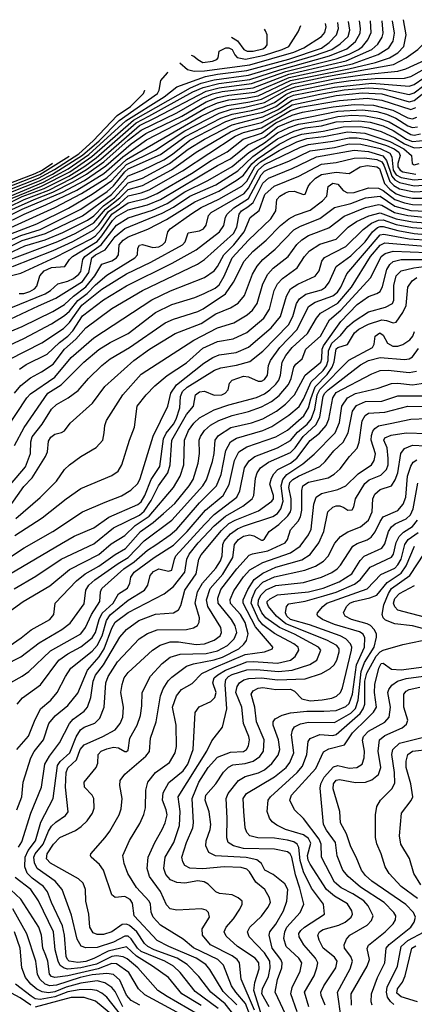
# Model space of a CAD drawing. Extents: x 997028 to 1115134, y 536408 to 618974.
# Tile 330 of 473: x 1030819 to 1033246, y 610491 to 616539. Entities that reach past the tile are written whole.
import ezdxf

# ---------------------------------------------------------------- set-up
doc = ezdxf.new("R2010")
doc.units = 0

msp = doc.modelspace()

# ---------------------------------------------------------------- linework, layer by layer
at = {"layer": '0CON10XD'}
for points in [[(1033144.8, 616335), (1033181.6, 616375), (1033195.6, 616445), (1033179.6, 616538.7)], [(1030465, 615237.4), (1030907, 615435), (1031021.7, 615478.3), (1031148.2, 615541.8), (1031230.1, 615589.9), (1031335.3, 615664.7), (1031485, 615798), (1031565, 615860.6), (1031784.3, 615965.7), (1031945, 616059), (1032005, 616083.2), (1032065, 616096.6), (1032255, 616120.3), (1032475, 616204.3), (1032825.7, 616285), (1032983.8, 616355), (1033020.8, 616389.2), (1033048, 616432), (1033054.1, 616455), (1033048.6, 616531.1)], [(1030475, 615336.7), (1030965, 615541), (1031117, 615623), (1031245, 615711.2), (1031471.8, 615918.2), (1031708.1, 616065), (1031784.3, 616125.7), (1031961.1, 616188.9), (1032035.9, 616204.1), (1032215, 616226), (1032475, 616297), (1032675, 616364.3), (1032721.3, 616398.7), (1032767.1, 616445), (1032779.8, 616485), (1032774.7, 616522.1)], [(1030554.9, 615355), (1030953.9, 615516.1), (1031126.7, 615605), (1031262.3, 615697.7), (1031517.9, 615922.1), (1031869.5, 616120.5), (1031935, 616148.4), (1032015, 616169.8), (1032225, 616198.1), (1032630.9, 616319.1), (1032737.5, 616355), (1032790.3, 616389.7), (1032838.1, 616435), (1032848.3, 616475), (1032840.4, 616527.7)], [(1030679.9, 615299.9), (1030835, 615374.2), (1031081.2, 615478.8), (1031218.3, 615551.7), (1031349.1, 615640.9), (1031505, 615775.3), (1031595, 615840.1), (1031815, 615947), (1031965, 616033.3), (1032035, 616061), (1032105.4, 616074.6), (1032265, 616094.2), (1032476.5, 616183.5), (1032865, 616267.8), (1033024.4, 616325.6), (1033090, 616365), (1033115, 616407.5), (1033124.8, 616455), (1033112.4, 616532.5)], [(1030735, 615404.4), (1030835, 615452.3), (1030968.5, 615501.5), (1031121.6, 615578.4), (1031220.3, 615639.7), (1031289.1, 615690.9), (1031534.7, 615905), (1031613.6, 615946.4), (1031884.5, 616095), (1031947.3, 616122.7), (1032043.2, 616146.8), (1032235, 616171.8), (1032418.6, 616231.4), (1032725, 616317), (1032830.9, 616359.1), (1032883.8, 616405), (1032912.3, 616455), (1032914.2, 616485), (1032909.4, 616531.5)], [(1030755, 615389.8), (1030846.3, 615435), (1030998, 615492), (1031137.5, 615562.5), (1031230.6, 615619.4), (1031317.2, 615682.8), (1031555, 615888.6), (1031652.1, 615935), (1031965, 616099.9), (1032045, 616120.4), (1032244.1, 616145.9), (1032455, 616219.7), (1032765, 616297.3), (1032845, 616326.3), (1032903, 616355), (1032927.7, 616375), (1032960.2, 616415), (1032979.6, 616460.4), (1032976.8, 616531.3)], [(1031802.8, 616273.3), (1031851.7, 616231.7), (1031891.7, 616221.7), (1031955, 616224.9), (1032235, 616262.1), (1032505, 616338.4), (1032566.2, 616365), (1032675.3, 616435), (1032695, 616460), (1032703.5, 616495), (1032699.9, 616515.7)], [(1031874, 616321.4), (1031889.1, 616315), (1031913.5, 616293.5), (1031945, 616276.2), (1032005, 616283.8), (1032032, 616295), (1032040, 616305), (1032045, 616346), (1032086.7, 616365), (1032105, 616366.5), (1032125, 616355.9), (1032141.8, 616321.8), (1032156.9, 616306.9), (1032206.9, 616296.9), (1032325, 616320.5), (1032433.1, 616355), (1032474.6, 616375), (1032530.9, 616465), (1032547.9, 616502.8)], [(1032120.8, 616430.8), (1032157.8, 616407.8), (1032196.8, 616355), (1032218.6, 616345), (1032255, 616344.4), (1032315, 616359.5), (1032330.6, 616369.4), (1032340.3, 616385), (1032340.3, 616445), (1032331.2, 616471.2), (1032323.7, 616481)], [(1030765, 615262.3), (1031035.2, 615384.8), (1031199.6, 615470.4), (1031355, 615567.6), (1031475, 615680.9), (1031935, 615945.1), (1032025, 615989.8), (1032095, 616012.6), (1032235, 616033.7), (1032305, 616050.5), (1032495, 616144.7), (1032695, 616187.3), (1033117.1, 616262.9), (1033196.6, 616303.4), (1033267.5, 616355), (1033305, 616392.7), (1033325, 616388.9), (1033388.9, 616338.9), (1033460.5, 616320.5)], [(1030704.7, 615275.3), (1030845.7, 615345), (1030979.4, 615400.6), (1031169.5, 615490.5), (1031336.1, 615593.9), (1031453.6, 615696.4), (1031599.2, 615800.8), (1031836.4, 615923.6), (1031959, 615995), (1032035, 616027.7), (1032105, 616045.4), (1032205, 616055.7), (1032285, 616071.6), (1032485, 616164.5), (1032843.6, 616236.4), (1033006.2, 616275), (1033094.1, 616305), (1033144.8, 616335)], [(1030765, 615223.4), (1030925.1, 615284.9), (1031118.3, 615381.7), (1031265, 615466.6), (1031385, 615550), (1031475, 615649.9), (1031655, 615738), (1031835, 615855.3), (1032046.2, 615963.8), (1032121.4, 615988.6), (1032195, 615999.6), (1032325, 616030.5), (1032461.8, 616108.2), (1032515, 616126.3), (1032765, 616176.6), (1032942.4, 616202.4), (1033145, 616222.3), (1033193, 616237), (1033315, 616292.9)], [(1030669.7, 615145), (1030825, 615212.3), (1030945, 615249.4), (1031195, 615374.1), (1031356.5, 615483.5), (1031395, 615517.4), (1031465, 615604.7), (1031485, 615621.6), (1031685, 615709.6), (1031835, 615819.7), (1032056.7, 615933.3), (1032125, 615958.9), (1032245, 615979.9), (1032315, 615998.9), (1032385, 616030.6), (1032455, 616079.2), (1032495, 616097.8), (1032755, 616150.7), (1032854.9, 616164.9), (1033005, 616178), (1033185, 616178.8), (1033225, 616189.1), (1033295, 616227.6)], [(1030685, 615448.6), (1030940.7, 615549.3), (1031020.6, 615589.4), (1031205, 615705.6), (1031307.5, 615795), (1031431.4, 615918.6), (1031667, 616085), (1031676.5, 616105), (1031687.1, 616165), (1031728.2, 616211.8), (1031730.3, 616218)], [(1030740.7, 615135), (1030835, 615181.5), (1030978.3, 615225), (1031205, 615332.9), (1031384.4, 615465), (1031485, 615580.3), (1031575, 615613.8), (1031705, 615678.6), (1031757.9, 615712.1), (1031865, 615797.9), (1032087.5, 615912.5), (1032146.7, 615933.3), (1032315, 615970.5), (1032395, 616006.1), (1032465, 616057.8), (1032502.7, 616075), (1032755, 616125.2), (1032985, 616148), (1033215, 616130.1), (1033245, 616141.1), (1033305, 616181.5)], [(1030745, 615099.9), (1030851.2, 615148.8), (1030975, 615187.1), (1031085, 615230.5), (1031235, 615307.9), (1031275, 615334.7), (1031334.5, 615395.5), (1031402.7, 615445), (1031485, 615536.8), (1031574.1, 615565.9), (1031739.8, 615655), (1031855, 615743.4), (1031955, 615804.7), (1032125, 615893.8), (1032315, 615941.5), (1032405, 615984.7), (1032495, 616044.5), (1032665, 616081.2), (1032815, 616107.2), (1032965, 616119.1), (1033055, 616114.1), (1033215, 616079.6), (1033245, 616088.4), (1033305, 616135.1)], [(1030668.4, 615461.6), (1030935, 615565.5), (1031032.4, 615617.6), (1031181.6, 615715), (1031270.8, 615795), (1031419.3, 615950.7), (1031500.1, 616005), (1031580, 616085), (1031588.6, 616105), (1031588.5, 616106.4)], [(1030727, 615053), (1031052.9, 615177.1), (1031165, 615226.5), (1031275, 615291.3), (1031347.4, 615375), (1031435.3, 615444.7), (1031485, 615495.7), (1031575, 615519.7), (1031752.7, 615617.3), (1031904.4, 615725), (1032115, 615850.5), (1032175, 615874.6), (1032305, 615907.2), (1032421.2, 615968.8), (1032495, 616016.2), (1032765, 616072.2), (1032925, 616088.4), (1033045, 616082.4), (1033215, 616034.7), (1033245, 616041.7), (1033305, 616089.2)], [(1030775, 615023.1), (1031025, 615121.2), (1031145, 615177.1), (1031275, 615247.6), (1031305, 615278.3), (1031365, 615360.1), (1031431.9, 615408.1), (1031485, 615456.3), (1031565.7, 615474.3), (1031615.7, 615494.3), (1031819.9, 615610.1), (1032145, 615823.8), (1032195.2, 615844.8), (1032305, 615875.4), (1032485, 615981.1), (1032545, 616000.6), (1032785, 616043.1), (1032955, 616055.8), (1033045, 616044.1), (1033225, 615987.5), (1033255, 615999.2)], [(1030485, 614894.8), (1030825, 614980.8), (1031039.4, 615080.6), (1031255, 615191.1), (1031285, 615211.6), (1031319.5, 615250.5), (1031385, 615345.1), (1031485, 615414.2), (1031595, 615439.9), (1031665, 615471.3), (1031875, 615594.6), (1031995.8, 615674.2), (1032095, 615727), (1032193.5, 615805), (1032305, 615841.5), (1032394.4, 615905), (1032495, 615952.9), (1032558.9, 615971.1), (1032746.7, 616003.3), (1032875, 616018.7), (1032994.6, 616014.6), (1033113.4, 615983.4), (1033205, 615936.8), (1033235, 615929.4), (1033260.6, 615939.4)], [(1030765, 614768.4), (1030975.1, 614854.9), (1031007.9, 614875), (1031053.6, 614916.4), (1031115, 614933.2), (1031150.1, 614949.9), (1031183.4, 614975), (1031195, 614991.3), (1031207.4, 615065), (1031219.3, 615085), (1031319.6, 615155), (1031415, 615276), (1031485, 615320.8), (1031635, 615369), (1031725, 615410.2), (1031835, 615482.3), (1031975, 615549.9), (1032125, 615637.4), (1032228, 615722), (1032325, 615781.6), (1032405, 615844.7), (1032475, 615877.3), (1032533.7, 615896.3), (1032675, 615919.9), (1032775, 615944.6), (1032861.2, 615951.2), (1032945, 615949.1), (1033032.6, 615932.6), (1033091.3, 615911.3), (1033225, 615832.5), (1033245, 615828.9), (1033283.4, 615836.6)], [(1030816.3, 614856.3), (1030845, 614856.2), (1030880.7, 614869.3), (1030909.3, 614885), (1030925, 614902.1), (1030942.3, 614965), (1030969.3, 614995), (1031015, 615015.7), (1031097.4, 615022.6), (1031124.3, 615065), (1031144.3, 615085), (1031294.3, 615175.7), (1031325, 615210), (1031389.9, 615305), (1031415, 615329.2), (1031485, 615370.1), (1031605, 615401.4), (1031685, 615433.3), (1032035, 615642.4), (1032115, 615683.6), (1032220.9, 615769.1), (1032325, 615817.5), (1032405, 615880.7), (1032505, 615922.3), (1032775, 615976.2), (1032924.9, 615984.9), (1033015, 615974), (1033075, 615957.6), (1033133.1, 615933.1), (1033205, 615886.8), (1033235, 615875.9), (1033265, 615880.5)], [(1030645, 614575.7), (1030835, 614654.8), (1031023, 614747), (1031095, 614789.8), (1031149.1, 614840.9), (1031225, 614897.8), (1031281.1, 614965), (1031323.7, 615036.3), (1031385, 615056.7), (1031415.2, 615075), (1031425.7, 615095), (1031430.9, 615155), (1031456.1, 615185), (1031485, 615205.8), (1031607.1, 615252.9), (1031721.9, 615311.9), (1031895, 615419.9), (1032044.1, 615485.9), (1032155.9, 615554.1), (1032195, 615583.7), (1032246.9, 615653.1), (1032278.4, 615681.6), (1032415, 615774.3), (1032495, 615814.9), (1032554.3, 615835.7), (1032685, 615854), (1032809, 615881), (1032912.2, 615882.2), (1032965, 615874.5), (1033041.2, 615851.2), (1033125, 615813.8), (1033186, 615776), (1033245, 615752.1), (1033315, 615756.5)], [(1030761, 614699), (1030935, 614781.2), (1031042.1, 614827.9), (1031205, 614930.4), (1031243.8, 614985), (1031261.8, 615075), (1031285, 615094.7), (1031344.7, 615125.3), (1031405, 615207.7), (1031465, 615255.5), (1031695, 615349.8), (1031765, 615386.8), (1031865, 615454.2), (1032025.1, 615524.9), (1032159.6, 615610.4), (1032252.6, 615697.4), (1032405, 615807.2), (1032505, 615853.7), (1032575, 615873.5), (1032675, 615886.6), (1032765, 615910.4), (1032905, 615917.3), (1032975, 615909.1), (1033055, 615885.9), (1033115, 615858.9), (1033197.2, 615805), (1033235, 615789.5), (1033321.5, 615798.5)], [(1030696.4, 614513.6), (1030845, 614579.4), (1031015, 614669.6), (1031095, 614721), (1031125, 614749.2), (1031176, 614814), (1031233.4, 614856.6), (1031285, 614909.7), (1031355, 614969), (1031527.7, 615075), (1031542.9, 615095), (1031544.6, 615135), (1031555, 615154.3), (1031575, 615156.8), (1031638.6, 615138.6), (1031675, 615144.4), (1031696.8, 615155), (1031715.9, 615175), (1031729.1, 615235), (1031743.6, 615255), (1031878.3, 615348.3), (1031934.7, 615385), (1032043.2, 615436.8), (1032185, 615515.4), (1032215, 615547.7), (1032265.9, 615634.1), (1032300.2, 615665), (1032415, 615734.3), (1032522.5, 615787.5), (1032585, 615809.2), (1032689.8, 615820.2), (1032835, 615849), (1032942.3, 615842.3), (1033095, 615791.3), (1033180.5, 615745), (1033228.8, 615705), (1033232.7, 615655), (1033245, 615646.7), (1033276.2, 615655)], [(1030755, 614451.1), (1030955, 614553), (1031088.6, 614641.4), (1031125, 614677.9), (1031200.9, 614785), (1031325, 614883.9), (1031475, 614977.6), (1031625, 615048.8), (1031820.6, 615155), (1031836, 615175), (1031855, 615228.6), (1031925, 615240.7), (1031950, 615255), (1031965, 615275.8), (1031980.3, 615335), (1031995.8, 615355), (1032199.8, 615470.2), (1032226.8, 615503.2), (1032285, 615613.6), (1032325, 615648.4), (1032545, 615754.7), (1032595, 615772.6), (1032745, 615792), (1032845, 615814), (1032895, 615813.5), (1032955, 615803.1), (1033075.2, 615765.2), (1033122.1, 615745), (1033150.9, 615725), (1033159.3, 615705), (1033144.2, 615655), (1033144.7, 615635), (1033157.9, 615615), (1033175, 615604.4), (1033255, 615589.9)], [(1030817.2, 614392.8), (1030859.2, 614420.8), (1030986.8, 614483.2), (1031063.6, 614556.4), (1031114.8, 614595), (1031145, 614626.7), (1031205, 614719), (1031335, 614818.4), (1031475, 614904.8), (1031756.9, 615043.1), (1031905, 615124.8), (1032046.9, 615235), (1032075.2, 615274.8), (1032084.7, 615325), (1032095.3, 615345), (1032136.7, 615383.3), (1032225, 615439.5), (1032303.1, 615585), (1032325, 615607.6), (1032349.7, 615620.3), (1032475, 615670.6), (1032605, 615733.1), (1032755.8, 615754.2), (1032845, 615775.5), (1032916.4, 615773.6), (1033035, 615746.6), (1033095, 615718.8), (1033107.1, 615697.1), (1033115.8, 615615), (1033135, 615586.4), (1033165, 615569.7), (1033245, 615555.1), (1033395, 615568.1)], [(1030673.9, 615483.9), (1030942.6, 615587.4), (1031124.1, 615700.2)], [(1030739.8, 614030.2), (1030861.9, 614215), (1030885, 614240.6), (1031035, 614341.9), (1031135, 614463.8), (1031275, 614585.3), (1031632, 614818), (1031746.1, 614873.9), (1031955, 614954.2), (1032014.2, 614995.8), (1032035, 615022.3), (1032074.7, 615095.3), (1032135.2, 615155), (1032198.4, 615235), (1032236.1, 615323.9), (1032292.6, 615367.4), (1032327.4, 615465), (1032384, 615516), (1032535, 615577.8), (1032675, 615651.5), (1032765, 615660.5), (1032875, 615687.4), (1032938.9, 615691.1), (1033015, 615679.8), (1033045, 615666.2), (1033058.6, 615645), (1033094.2, 615545), (1033119.2, 615519.2), (1033155, 615499.3), (1033245, 615480.7), (1033395, 615489.6)], [(1030786.1, 614245), (1030825, 614292.6), (1030885, 614338.3), (1030953.5, 614375), (1031025, 614422.5), (1031094.2, 614515.8), (1031164.7, 614575.3), (1031225, 614646.7), (1031385, 614763.7), (1031575.1, 614874.9), (1031912.9, 615037.1), (1031955, 615064.7), (1032132.8, 615225), (1032154, 615265), (1032167.8, 615345), (1032183.2, 615365), (1032221.4, 615388.6), (1032254.1, 615415.9), (1032314.4, 615535), (1032348.2, 615565), (1032495, 615625.2), (1032645, 615695.9), (1032875, 615737), (1032965, 615729.1), (1033053, 615703), (1033074.7, 615674.7), (1033106.8, 615576.8), (1033125, 615555.1), (1033155, 615537.9), (1033245, 615518.8), (1033385, 615528.2)], [(1030665, 615500.2), (1030915, 615594.1), (1030956.5, 615615), (1031020, 615657.4)], [(1031953.9, 614856.1), (1032020.6, 614889.4), (1032045, 614909.2), (1032077.2, 614962.8), (1032125.6, 615075), (1032225, 615183.9), (1032362.9, 615315), (1032393.2, 615365), (1032400, 615435), (1032418, 615455), (1032453.1, 615475), (1032475, 615483.7), (1032506, 615486), (1032565, 615464.4), (1032575, 615466), (1032593.9, 615515), (1032608.1, 615535), (1032638.9, 615565), (1032675, 615588), (1032765, 615603), (1032845.5, 615594.5), (1032913.3, 615635), (1032955, 615642.8), (1033015, 615635.4), (1033031.9, 615625), (1033063.2, 615533.2), (1033095, 615497.8), (1033135, 615468.8), (1033175, 615453.8), (1033235, 615443), (1033315, 615442.1)], [(1030728, 613642), (1030855, 613791.6), (1030884.5, 613875), (1030886.8, 613945), (1030895, 613976.9), (1030956.6, 614055), (1031015, 614145.4), (1031045, 614174), (1031117.8, 614215), (1031178.7, 614261.3), (1031241.3, 614335), (1031324.6, 614415), (1031375.5, 614454.5), (1031495, 614525.2), (1031714.2, 614675.8), (1031765, 614699.3), (1031915, 614746.6), (1031947.5, 614762.5), (1032085, 614853.8), (1032134, 614926), (1032200, 615055), (1032252.1, 615115), (1032335.4, 615184.6), (1032423.1, 615275), (1032475, 615316.2), (1032515, 615338.3), (1032605, 615368.8), (1032681.3, 615425), (1032707.3, 615455), (1032716, 615514), (1032745, 615533.5), (1032775, 615528.2), (1032808.7, 615488.7), (1032835, 615475.7), (1032875, 615477.7), (1032964.6, 615505.4), (1033025, 615504.4), (1033055, 615490), (1033125, 615433.5), (1033185, 615413.2), (1033235, 615403.8), (1033305, 615401.2)], [(1030741.3, 613525), (1030845, 613670.8), (1030895.5, 613724.5), (1030976.9, 613855), (1030990.4, 613885), (1030995, 613950), (1031010.6, 613975), (1031035, 613991.9), (1031075, 614002), (1031095, 614013.8), (1031129.4, 614060.6), (1031267.2, 614182.8), (1031342.1, 614285), (1031520.7, 614445), (1031617.9, 614515), (1031775, 614611.7), (1031935, 614671.6), (1032025, 614732), (1032115, 614768.8), (1032161.9, 614798.1), (1032200.8, 614845), (1032251.1, 614975), (1032279.3, 615025), (1032315, 615066.6), (1032390.7, 615129.3), (1032505, 615247.1), (1032545, 615269.6), (1032665, 615317), (1032755.1, 615384.9), (1032855, 615409), (1032945, 615445.4), (1033035, 615454.9), (1033125, 615393.1), (1033225, 615367), (1033315, 615361.7)], [(1030794.4, 613475.6), (1030945, 613603.1), (1031044.5, 613705), (1031094.4, 613775), (1031126, 613804), (1031195, 613855.5), (1031290.1, 613909.9), (1031329.6, 613955), (1031339.3, 614000.7), (1031341.8, 614045), (1031352.8, 614077.2), (1031453.1, 614235), (1031565, 614362), (1031888.9, 614571.1), (1032035, 614645.7), (1032135, 614677.4), (1032218.7, 614725), (1032250.3, 614755), (1032279, 614795), (1032315, 614915.6), (1032345.2, 614974.8), (1032378.3, 615011.7), (1032469.1, 615085), (1032523.2, 615156.8), (1032553.6, 615186.4), (1032595, 615212.7), (1032719.7, 615260.3), (1032815, 615331.9), (1032945, 615385.2), (1033025, 615404.3), (1033045, 615399.9), (1033122.9, 615355), (1033205, 615334.9), (1033305, 615324.7)], [(1030789.5, 613370.5), (1030958, 613478), (1031104.5, 613595), (1031195, 613658.5), (1031385, 613738.5), (1031423.6, 613766.4), (1031447.9, 613805), (1031493.2, 613955), (1031524, 614035), (1031542.2, 614165), (1031595.7, 614234.3), (1031650.2, 614289.8), (1031726.5, 614353.5), (1031845, 614431.2), (1031945, 614521.7), (1032035, 614561.3), (1032131.4, 614578.6), (1032215, 614616.7), (1032321.1, 614705), (1032355, 614760), (1032384, 614875), (1032404, 614916), (1032435, 614949.7), (1032525.4, 615015), (1032570, 615085), (1032600.2, 615119.8), (1032665, 615160.2), (1032765, 615191.2), (1032838.9, 615265), (1032891.2, 615298.8), (1032966.1, 615333.9), (1033035, 615351.6), (1033135, 615316.1), (1033235, 615296.1), (1033315, 615290)], [(1030713, 613207), (1030845.5, 613294.5), (1031023.6, 613395), (1031205, 613516.1), (1031345.4, 613575.4), (1031445, 613613.3), (1031501.4, 613648.6), (1031545, 613690), (1031559.3, 613720.7), (1031639.5, 613980.5), (1031730, 614165), (1031748.1, 614245), (1031784.2, 614295.8), (1031951.2, 614428.8), (1032006.4, 614463.6), (1032045, 614479.4), (1032150, 614495), (1032225, 614526.2), (1032364.8, 614645), (1032423.1, 614715), (1032459.8, 614840.2), (1032484.7, 614885), (1032530, 614915), (1032636.9, 614963.1), (1032660.9, 614995), (1032677.8, 615055), (1032692.5, 615077.5), (1032824.6, 615145.4), (1032930.8, 615249.2), (1032982.2, 615287.8), (1033025, 615308.2), (1033055, 615308.3), (1033135, 615281.2), (1033235, 615262), (1033315, 615255.1)], [(1030756.5, 613133.5), (1031075, 613321.7), (1031153.5, 613366.5), (1031275, 613417.6), (1031366.3, 613483.7), (1031545, 613560.6), (1031565, 613576.1), (1031588.3, 613615), (1031628.4, 613715), (1031680.2, 613795), (1031704.1, 613965), (1031720.2, 613999.8), (1031764.8, 614055), (1031780.4, 614085), (1031804.6, 614155), (1031808.4, 614225), (1031819.8, 614255), (1031848.8, 614281.2), (1032017.9, 614385), (1032055, 614399.2), (1032153, 614417), (1032235, 614439), (1032315, 614501.7), (1032471.3, 614665), (1032498, 614715), (1032520.2, 614795), (1032540, 614825), (1032577.6, 614852.4), (1032675, 614880.2), (1032700, 614895), (1032722.9, 614927.1), (1032765, 615023.3), (1032855, 615087.6), (1032943.3, 615175), (1032988.6, 615235), (1033018.5, 615261.5), (1033035, 615269.1), (1033055, 615269.2), (1033145, 615243.1), (1033245, 615225.4), (1033315, 615220.2)], [(1032125, 614324.3), (1032195, 614348.1), (1032225, 614344.7), (1032285, 614317.6), (1032305, 614318.2), (1032325, 614328), (1032342.3, 614355), (1032350, 614415), (1032360.6, 614445), (1032419.6, 614525), (1032526.3, 614635), (1032595, 614776.7), (1032635.7, 614804.3), (1032745, 614842.7), (1032772.9, 614865), (1032794.1, 614895), (1032831.4, 614978.6), (1033035, 615217.9), (1033057.8, 615222.2), (1033215, 615192.5), (1033340, 615185)], [(1032668.9, 614735), (1032775, 614797.4), (1032858.8, 614895), (1032976.4, 615085), (1033035, 615154.4), (1033065, 615168.3), (1033409.1, 615139.1)], [(1030755, 612690.8), (1030828.9, 612741.1), (1030888.7, 612791.3), (1031004.5, 612855), (1031028.5, 612885), (1031036.2, 612955), (1031167.2, 613092.8), (1031221.6, 613135), (1031305, 613182.4), (1031405, 613254.4), (1031469.1, 613290.9), (1031561.7, 613395), (1031640, 613450), (1031704.2, 613505), (1031772.8, 613567.2), (1031860.6, 613675), (1031885.6, 613715), (1031916.5, 613815), (1031923.9, 613875), (1031923.2, 613956.8), (1031930.9, 613979.1), (1031955.9, 614015), (1031992, 614048), (1032043, 614077), (1032125, 614107.6), (1032225, 614131.3), (1032305, 614161.5), (1032366.5, 614193.5), (1032415, 614229.8), (1032471.3, 614298.7), (1032487.8, 614335), (1032505.7, 614404.3), (1032517.3, 614422.8), (1032555.5, 614455), (1032577.9, 614515), (1032667.9, 614595), (1032724.7, 614695.3), (1032794.8, 614755.2), (1032977.5, 614955), (1033042.3, 615085), (1033067.3, 615102.7), (1033115, 615117.5), (1033325, 615108.7)], [(1030725, 612574.1), (1030825.9, 612624.1), (1030938.8, 612711.2), (1031077, 612793), (1031128.8, 612831.2), (1031215, 612950.5), (1031224.8, 613035), (1031244.6, 613065.4), (1031281.4, 613098.6), (1031425, 613199.1), (1031485.7, 613234.3), (1031585, 613338.4), (1031755, 613463.5), (1031944.3, 613675), (1031968.2, 613711.8), (1032004.8, 613825), (1032015.6, 613875), (1032021.8, 613955), (1032042.5, 613985), (1032116.9, 614033.1), (1032245, 614061.7), (1032315, 614087.1), (1032397.8, 614135), (1032453.9, 614176.1), (1032508, 614235), (1032574.7, 614355.3), (1032670, 614435), (1032676.5, 614455), (1032679.2, 614515), (1032687.2, 614535), (1032793.8, 614685), (1032895, 614788.8), (1032965, 614838.4), (1033015, 614856.6), (1033035, 614870), (1033050.4, 614899.6), (1033076.6, 615005), (1033094.6, 615035.4), (1033115, 615054.3), (1033164.3, 615065.7), (1033335, 615064.9)], [(1030765, 612466.9), (1030835, 612505.3), (1030874.6, 612535), (1031008.9, 612661.1), (1031195, 612766.9), (1031223.9, 612805), (1031261.1, 612885), (1031311, 612965), (1031315.7, 613025), (1031324.6, 613045.4), (1031459.6, 613165), (1031522.2, 613207.8), (1031605, 613279.8), (1031656.6, 613313.4), (1031745, 613373.6), (1031785, 613409.2), (1031925, 613570), (1032029.4, 613675), (1032057.1, 613745), (1032087.1, 613892.9), (1032115, 613946.4), (1032152.3, 613967.7), (1032314.5, 614015), (1032369.6, 614040.4), (1032475, 614108.8), (1032537.6, 614162.4), (1032565, 614208.4), (1032611.2, 614315), (1032685, 614383.3), (1032705, 614411.5), (1032716.7, 614445), (1032718.6, 614505), (1032739.2, 614550.8), (1032791.5, 614598.5), (1032836.2, 614655), (1032875, 614686.9), (1032964.6, 614744.6), (1033067.8, 614772.2), (1033111.3, 614795), (1033120, 614815), (1033120.2, 614905), (1033135, 614965.4), (1033165, 614997), (1033242, 615015), (1033305, 615022)], [(1030803.9, 612335), (1030837, 612373), (1030946, 612454), (1031060, 612605), (1031115, 612643.6), (1031195, 612686), (1031265, 612742.6), (1031285.7, 612775), (1031307.6, 612855), (1031326.6, 612893.4), (1031393.6, 612955), (1031427, 613013), (1031482.4, 613047.6), (1031497.2, 613077.2), (1031502.7, 613115), (1031522.9, 613145), (1031645, 613235.6), (1031765, 613310.6), (1031849.3, 613395), (1031960.8, 613525), (1032071, 613615), (1032106.2, 613683.8), (1032139.3, 613830.7), (1032166.4, 613885), (1032215, 613914.8), (1032395, 613976.7), (1032465, 614017.4), (1032565.5, 614105), (1032595, 614154.7), (1032610.3, 614209.7), (1032636.8, 614283.2), (1032710.6, 614359.4), (1032740.6, 614405), (1032753.3, 614436.7), (1032765, 614516.7), (1032775, 614525.5), (1032835.7, 614544.2), (1032877.9, 614615), (1032905, 614636.7), (1032965, 614668.3), (1033045, 614694.4), (1033075, 614691.4), (1033115, 614676.7), (1033135, 614680.8), (1033175, 614740.4), (1033195, 614783.3), (1033206.7, 614895), (1033232.4, 614935), (1033261.8, 614955)], [(1030787.7, 613922.3), (1030846.1, 614033.9), (1030992.5, 614245), (1031073.8, 614296.2), (1031212.9, 614435), (1031305, 614512.1), (1031374.9, 614555.1), (1031485, 614611.1), (1031655, 614739.2), (1031755, 614788.3), (1031895, 614831.4), (1031953.9, 614856.1)], [(1030697.8, 612862.2), (1030840.9, 612965), (1031005, 613061.2), (1031125, 613161.9), (1031305, 613253.7), (1031381, 613319), (1031465, 613370.4), (1031529.3, 613430.7), (1031615, 613489.4), (1031765, 613664.7), (1031806.7, 613735), (1031828.9, 613805), (1031832.6, 613955), (1031857.4, 614015), (1031888.9, 614061.1), (1031925, 614092.8), (1032015, 614142.9), (1032105, 614173.8), (1032275, 614218.6), (1032325, 614241.5), (1032357.7, 614265), (1032395, 614298.9), (1032413.4, 614325), (1032423.8, 614355), (1032433.1, 614435), (1032454.8, 614475), (1032494.8, 614525), (1032589, 614611), (1032644.6, 614705.4), (1032668.9, 614735)], [(1030801.8, 612055), (1030872.6, 612137.4), (1030910.7, 612229.3), (1030946.8, 612305), (1031011, 612359), (1031048.4, 612405), (1031100, 612505), (1031133.9, 612555), (1031265, 612660.4), (1031295.8, 612694.2), (1031326.1, 612753.9), (1031352.7, 612847.3), (1031375, 612883.4), (1031485, 612973.1), (1031587.2, 613035), (1031607.2, 613065), (1031620.7, 613125), (1031641.5, 613148.5), (1031675, 613164.7), (1031735, 613152.1), (1031755, 613158.1), (1031770, 613225), (1031780, 613245), (1031955, 613438.4), (1032015, 613500.3), (1032155.2, 613605), (1032172, 613645), (1032201, 613785), (1032230.2, 613829.8), (1032265, 613855.7), (1032405, 613909.7), (1032485, 613954.4), (1032527.6, 614005), (1032585.8, 614055), (1032610.7, 614085), (1032633.1, 614146.9), (1032649.3, 614235), (1032665, 614266.2), (1032842.8, 614447.2), (1032989.5, 614525), (1032999.6, 614545), (1033005.4, 614595), (1033033.8, 614615), (1033055, 614600.9), (1033081.1, 614551.1), (1033113.4, 614533.4), (1033145, 614534), (1033175, 614542.6), (1033218.1, 614571.9), (1033236.4, 614595), (1033246, 614624)], [(1030802, 611685), (1030832.9, 611765), (1030840.6, 611855), (1030888.1, 612005), (1030907.5, 612042.5), (1030965.2, 612115), (1030998.8, 612215), (1031037.2, 612262.8), (1031114.4, 612325.6), (1031177.2, 612402.8), (1031236.7, 612543.3), (1031307, 612625), (1031339.1, 612675), (1031385, 612801.3), (1031405, 612837.9), (1031485, 612897.5), (1031707.1, 613012.9), (1031765, 613056.7), (1031834.4, 613145), (1031846.3, 613225), (1031862, 613255), (1031917.1, 613325), (1032015, 613430.5), (1032085, 613489.4), (1032190.5, 613549.5), (1032249.4, 613595), (1032258.8, 613615), (1032268.2, 613721.8), (1032279.5, 613755), (1032298.8, 613785), (1032349.7, 613820.3), (1032485, 613880.7), (1032512.2, 613907.8), (1032561.3, 613978.7), (1032640.6, 614049.4), (1032663.8, 614096.2), (1032685, 614225.4), (1032694.6, 614245), (1032715.5, 614265), (1032915, 614417.8), (1032963.6, 614445), (1033035, 614463), (1033185, 614451.7), (1033215, 614455.8), (1033235, 614467.3), (1033270.8, 614519.2)], [(1030811.6, 611455), (1030832.3, 611487.7), (1030888, 611665), (1030953.8, 611825), (1030974.2, 611965.8), (1031001.9, 612015), (1031064, 612096), (1031124.2, 612215.8), (1031147.5, 612242.5), (1031215, 612291.7), (1031234.9, 612315.1), (1031255.8, 612374.2), (1031270, 612475), (1031285, 612512.9), (1031334.1, 612575.9), (1031435.3, 612745), (1031475, 612792.8), (1031551.9, 612848.1), (1031655, 612887.4), (1031764.6, 612895.4), (1031795.4, 612914.6), (1031809.2, 612940.8), (1031833.5, 613035), (1031903.8, 613135), (1031920, 613225), (1031935, 613250.7), (1032059.2, 613400.8), (1032105, 613443), (1032145, 613465.1), (1032287.5, 613522.5), (1032369.1, 613580.9), (1032378.9, 613595), (1032380.2, 613615), (1032358.2, 613685), (1032367.5, 613722.5), (1032381.6, 613748.4), (1032406.6, 613775), (1032485, 613815.2), (1032524.2, 613845.8), (1032605, 613953.3), (1032661.9, 613998.1), (1032703.2, 614046.8), (1032720.3, 614085), (1032744.6, 614215.4), (1032765, 614248), (1032985, 614363.2), (1033035, 614383.4), (1033085, 614385.2), (1033215, 614370.6), (1033259.7, 614380.3)], [(1030785, 613042.5), (1030919.1, 613120.9), (1031073.9, 613225), (1031275, 613319.1), (1031395, 613417.4), (1031555, 613496.2), (1031585, 613519.8), (1031626.7, 613585), (1031672.2, 613675), (1031729.7, 613755), (1031743.9, 613805), (1031755, 613956.2), (1031845, 614113.2), (1031888.7, 614165), (1031899.6, 614235), (1031925, 614252.2), (1031955, 614256.8), (1032015, 614231.9), (1032062.9, 614235), (1032083.1, 614245), (1032101.4, 614265), (1032108.6, 614305), (1032125, 614324.3)], [(1031935, 610482.3), (1031815.2, 610555), (1031735, 610655.3), (1031635.8, 610725.8), (1031536.4, 610786.4), (1031475, 610844.5), (1031363.9, 610816.1), (1031275, 610771.2), (1031225, 610753.6), (1031177.3, 610747.3), (1031123.5, 610755), (1031112.4, 610765), (1031105.2, 610785), (1031094.8, 610915), (1031082.3, 610972.3), (1031015.2, 611115), (1030990.8, 611180.8), (1030965.7, 611215), (1030895, 611265.9), (1030865, 611295.3), (1030849.5, 611335), (1030852.5, 611395), (1030870.7, 611435), (1030915.5, 611495), (1030949.8, 611610.2), (1031023.9, 611755), (1031051.6, 611958.4), (1031068, 611982), (1031126.4, 612035), (1031166.1, 612133.9), (1031193.3, 612176.7), (1031215, 612192.5), (1031281.5, 612218.5), (1031312.6, 612247.4), (1031338, 612315), (1031348.8, 612465), (1031362.5, 612505), (1031420.5, 612595), (1031554.6, 612735), (1031605, 612768.6), (1031665, 612791.2), (1031845, 612793.5), (1031887.1, 612802.9), (1031912, 612818), (1031922.1, 612837.9), (1031924.3, 612865), (1031899, 612955), (1031911.7, 613025), (1031942.3, 613077.7), (1032025, 613169.4), (1032054.8, 613215), (1032064.8, 613245.2), (1032068.8, 613315), (1032077.2, 613335), (1032115, 613381.3), (1032158.5, 613411.5), (1032195, 613428.6), (1032375, 613486.2), (1032405.3, 613504.7), (1032425.5, 613535), (1032438.3, 613581.7), (1032427.2, 613675), (1032436.2, 613715), (1032461.7, 613745), (1032560.1, 613809.9), (1032629.5, 613870.5), (1032758.8, 614001.2), (1032785.9, 614064.1), (1032800.7, 614165), (1032835.3, 614215), (1032885, 614242.7), (1033023.9, 614276.1), (1033105, 614304.8), (1033145, 614306.3), (1033235, 614295.9), (1033315, 614309)], [(1032039.3, 610465), (1031899, 610569), (1031805.8, 610685.8), (1031765.3, 610725.3), (1031712, 610755), (1031565, 610815.4), (1031542.8, 610835), (1031505, 610892.8), (1031485, 610909.7), (1031465, 610909.2), (1031395, 610873.2), (1031295, 610839.5), (1031225, 610836.8), (1031197.2, 610847.2), (1031171.5, 610891.5), (1031137.9, 611037.9), (1031080.3, 611195), (1031036.8, 611246.8), (1030925.7, 611325.7), (1030909.4, 611359.4), (1030906, 611395), (1030914.9, 611415), (1030963.2, 611475), (1030995, 611553.2), (1031015, 611584.7), (1031040.4, 611609.6), (1031099.9, 611650.1), (1031116.7, 611673.3), (1031100.9, 611825), (1031105.2, 611914.8), (1031115, 611942.3), (1031167.4, 611992.6), (1031191.3, 612055), (1031215, 612084.2), (1031329.5, 612135), (1031405, 612177.6), (1031437.1, 612215), (1031453.1, 612255), (1031456.4, 612315), (1031441.8, 612405), (1031448.4, 612455), (1031461.4, 612495), (1031485, 612528.2), (1031635, 612666.8), (1031683.4, 612696.6), (1031745, 612716.3), (1031795, 612716.3), (1031905, 612701.7), (1031955, 612704.8), (1032015, 612727.8), (1032052.2, 612755), (1032060.6, 612775), (1032055.7, 612805), (1031975.2, 612935), (1031967.6, 612975), (1031989.7, 613045), (1032067.3, 613132.7), (1032129.8, 613235), (1032139.2, 613315), (1032163.5, 613346.5), (1032195, 613367.2), (1032234, 613374), (1032259.1, 613369.1), (1032305, 613342.5), (1032315, 613342.2), (1032325, 613349.2), (1032352.5, 613395), (1032412.6, 613437.4), (1032468.9, 613491.1), (1032484.5, 613515), (1032489, 613535), (1032489.1, 613595), (1032474.1, 613665), (1032480.2, 613695), (1032499.6, 613715), (1032532.7, 613735), (1032665.3, 613795), (1032698.2, 613825), (1032750.5, 613889.5), (1032807.2, 613942.8), (1032838.9, 614001.1), (1032866.5, 614135), (1032890.7, 614169.3), (1032945, 614193.3), (1033045, 614196.2), (1033145, 614229), (1033308.1, 614228.1)], [(1032134.8, 610425), (1032082.6, 610492.6), (1031993.9, 610565), (1031921.1, 610661.1), (1031849.5, 610735), (1031788.1, 610775), (1031646.6, 610825), (1031606.2, 610845), (1031586.1, 610865), (1031539.3, 610935), (1031495, 610974.5), (1031475, 610982.9), (1031449.7, 610980.3), (1031385.5, 610935), (1031335, 610919.5), (1031295, 610918.6), (1031269.9, 610929.9), (1031250, 610965), (1031244, 611044), (1031224.6, 611125), (1031222.9, 611195), (1031208.2, 611235), (1031181.2, 611261.2), (1031008.1, 611358.1), (1030983.2, 611385), (1030987.3, 611415), (1031026.2, 611475), (1031065.2, 611514.8), (1031161.9, 611558.1), (1031197.9, 611582.1), (1031233.1, 611616.9), (1031267.5, 611665), (1031277.5, 611695), (1031275.7, 611755), (1031264.3, 611775), (1031216.9, 611825), (1031214.5, 611855), (1031288.5, 611945), (1031298.6, 611971.4), (1031301.5, 612025), (1031320.5, 612045), (1031355, 612060.9), (1031395, 612069.3), (1031426.4, 612066.4), (1031465, 612044.5), (1031475, 612043.6), (1031485, 612052), (1031495.9, 612125), (1031541.2, 612205), (1031561.1, 612265), (1031569.5, 612325), (1031571.1, 612405), (1031624, 612506), (1031695.4, 612585), (1031745, 612623.3), (1031805, 612640.5), (1031882.8, 612642.8), (1031965, 612645.9), (1032035, 612661.8), (1032096.9, 612695), (1032137.7, 612735), (1032154.1, 612775), (1032144.8, 612815), (1032120.9, 612855), (1032039.3, 612955), (1032037.8, 612985), (1032055, 613038.7), (1032153.3, 613165), (1032231, 613249), (1032251.3, 613258.7), (1032345, 613275.1), (1032452.3, 613325), (1032466.7, 613345), (1032483.5, 613405), (1032531.9, 613458.1), (1032545.1, 613484.9), (1032553.2, 613525), (1032553, 613647), (1032560.3, 613675), (1032595, 613696.9), (1032716.9, 613725), (1032753.2, 613746.8), (1032789.5, 613780.5), (1032846.2, 613855), (1032894.2, 613905.8), (1032905.6, 613944.4), (1032925.1, 614074.9), (1032943.1, 614106.9), (1032965, 614121.7), (1033065, 614128), (1033205, 614165.5), (1033325, 614161.7)], [(1032155, 610487.8), (1032070.1, 610570.1), (1031989, 610705), (1031964.2, 610735), (1031903.2, 610773.2), (1031736.8, 610845), (1031665, 610883.5), (1031523.4, 611035), (1031512.5, 611112.5), (1031498.1, 611135), (1031465, 611152.9), (1031405, 611147.1), (1031385, 611163.8), (1031334.7, 611315), (1031310.1, 611350.1), (1031258, 611395), (1031253.8, 611405), (1031256, 611415), (1031345.5, 611515), (1031372.9, 611555), (1031430, 611655), (1031442, 611692), (1031449.4, 611755), (1031433.9, 611835), (1031437.1, 611865), (1031464.5, 611905), (1031594.5, 612015.5), (1031616.2, 612043.8), (1031622.7, 612125), (1031659.1, 612225), (1031685.2, 612384.8), (1031702, 612428), (1031732.3, 612477.7), (1031755, 612501.1), (1031845, 612567.3), (1031887.7, 612582.3), (1032015, 612606.4), (1032066.1, 612623.9), (1032166.7, 612675), (1032198.2, 612701.8), (1032214.2, 612725.8), (1032224.4, 612765.6), (1032204.8, 612835), (1032176.2, 612885), (1032115, 612952.5), (1032112.4, 612977.6), (1032135, 613030.4), (1032195, 613117.4), (1032235, 613159.1), (1032315.1, 613204.9), (1032485, 613264.8), (1032543.3, 613305), (1032595, 613375.4), (1032611.6, 613408.4), (1032627.1, 613562.9), (1032642.9, 613605), (1032675, 613627.8), (1032775, 613652.4), (1032825.5, 613674.5), (1032901.1, 613748.9), (1032983.2, 613805), (1032998.1, 613831.9), (1033007.8, 613872.2), (1032981.2, 613955), (1032981.6, 613985), (1032989.7, 614010.3), (1033002, 614028), (1033025, 614044.4), (1033098.2, 614058.2), (1033225, 614085.7), (1033325, 614088)], [(1032235.1, 610425), (1032208.5, 610495), (1032147.8, 610565), (1032122.2, 610605), (1032071.9, 610731.9), (1032038.2, 610765), (1031887.3, 610837.3), (1031825, 610890), (1031685, 610976.2), (1031638.7, 611025), (1031627.1, 611057.1), (1031622.9, 611105), (1031614.7, 611125), (1031537.8, 611207.8), (1031484.7, 611295), (1031461.8, 611355), (1031453.2, 611405), (1031495, 611495.8), (1031558.5, 611601.5), (1031582.9, 611657.1), (1031591.8, 611698.2), (1031594.1, 611805.9), (1031606.9, 611855), (1031655, 611915.4), (1031740.5, 611975), (1031776, 612035), (1031782.2, 612075), (1031781.8, 612205), (1031759.2, 612315), (1031782.5, 612385), (1031814.7, 612425), (1031879.5, 612460.5), (1031938.1, 612521.9), (1032013.2, 612556.8), (1032205, 612640.2), (1032325, 612655.2), (1032374.4, 612675), (1032375.5, 612685), (1032367.7, 612695), (1032269.5, 612809.5), (1032194.1, 612955), (1032193.7, 612975), (1032221.1, 613038.9), (1032260.3, 613099.7), (1032315, 613139.9), (1032395, 613176), (1032555, 613221.1), (1032606, 613254), (1032657.7, 613325), (1032690.3, 613395), (1032713.8, 613515), (1032745.6, 613545), (1032765, 613552.2), (1032788.5, 613551.5), (1032813, 613543), (1032837.5, 613525), (1032863, 613527), (1032874.2, 613545.8), (1032883.5, 613595), (1032940.8, 613689.2), (1032968.7, 613711.3), (1033039.9, 613740.1), (1033074.3, 613775), (1033085.6, 613805), (1033085.9, 613844.1), (1033078.2, 613908.2), (1033057.7, 613955), (1033065, 613970.9), (1033103.5, 613986.5), (1033195, 614001.9), (1033325, 613997.5)], [(1032262.9, 610455), (1032180.4, 610645), (1032170, 610745), (1032155.8, 610765), (1032125, 610788.5), (1031993.2, 610855), (1031942.4, 610915), (1031941.3, 610955), (1031985.4, 611025), (1031980, 611055), (1031965, 611068.2), (1031936.6, 611076.6), (1031785, 611068.7), (1031745, 611077.1), (1031720.9, 611100.9), (1031685, 611182.7), (1031616.6, 611276.6), (1031602.8, 611325), (1031609.6, 611395), (1031650.8, 611485), (1031695.7, 611564.3), (1031714.3, 611605.7), (1031725.3, 611655), (1031720.6, 611685), (1031696.5, 611745), (1031700.8, 611789.2), (1031736.6, 611853.4), (1031825, 611924.2), (1031852, 611965), (1031884.8, 612055), (1031897.3, 612282.7), (1031922, 612318), (1031995, 612350.8), (1032019.1, 612375), (1032027.4, 612405), (1032007.6, 612465), (1032014.8, 612495), (1032036.6, 612515), (1032085, 612543.4), (1032215, 612594.1), (1032256.6, 612596.6), (1032403.7, 612586.3), (1032485, 612604.8), (1032513.6, 612626.4), (1032536.4, 612665), (1032530.5, 612685), (1032505.5, 612705.5), (1032385, 612769), (1032315, 612821.8), (1032286.7, 612855), (1032243.4, 612955), (1032248, 612985), (1032271.4, 613038.6), (1032315, 613083.1), (1032385, 613115.4), (1032572.7, 613157.3), (1032637.1, 613182.9), (1032687.8, 613212.2), (1032716.1, 613243.9), (1032757.5, 613322.5), (1032792.5, 613365), (1032836.9, 613393.1), (1032915.8, 613424.2), (1032963.2, 613465), (1032986.8, 613515), (1032991.4, 613595), (1033003.1, 613625), (1033035, 613653.1), (1033105, 613674.4), (1033128.2, 613711.8), (1033144.9, 613755.1), (1033161.9, 613875), (1033184.8, 613905.2), (1033235, 613924.8), (1033315, 613921.5)], [(1032313, 610405), (1032259.1, 610575), (1032264.5, 610625.5), (1032291, 610709), (1032290.5, 610745), (1032266.6, 610775), (1032158.4, 610845), (1032088.6, 610908.6), (1032076.2, 610935), (1032088.5, 610965), (1032133.4, 611016.6), (1032172.1, 611075), (1032187.5, 611105), (1032186.5, 611125), (1032162.2, 611145), (1032125, 611162.4), (1032047.8, 611172.2), (1032025, 611181), (1031978.9, 611228.9), (1031953.9, 611243.9), (1031915, 611249.3), (1031835.2, 611235.2), (1031785, 611239.2), (1031745.5, 611255.5), (1031717.9, 611287.9), (1031706, 611325), (1031713.1, 611395), (1031767.6, 611485), (1031801.4, 611588.7), (1031806.2, 611675), (1031793.4, 611765), (1031968.9, 612045), (1032000.3, 612109.7), (1032066.8, 612193.2), (1032093.5, 612305), (1032081.9, 612455), (1032086.9, 612485), (1032104, 612505), (1032125, 612517.4), (1032215, 612545.1), (1032275, 612546.3), (1032410, 612535), (1032495, 612543.6), (1032602.5, 612577.5), (1032645.4, 612605), (1032670.8, 612665), (1032656.9, 612685), (1032509.8, 612765), (1032416, 612806), (1032332.8, 612865), (1032308.5, 612895), (1032286, 612945), (1032286.5, 612975), (1032303.5, 613006.5), (1032334.3, 613035.7), (1032395, 613062.5), (1032565, 613082.1), (1032674.8, 613115.2), (1032737.5, 613142.5), (1032771.1, 613165), (1032792.2, 613187.8), (1032867.1, 613305), (1032895, 613321.9), (1032955.8, 613344.2), (1032979.6, 613360.4), (1033005, 613392.9), (1033035, 613456.9), (1033055, 613484), (1033145, 613524.3), (1033178.2, 613561.8), (1033194.1, 613605), (1033204.5, 613735), (1033223.4, 613796.6), (1033239.1, 613820.9), (1033261.4, 613835)], [(1032353.2, 610475), (1032308.8, 610555), (1032312.2, 610585), (1032348.3, 610661.7), (1032358.3, 610715), (1032357.7, 610755), (1032325, 610807.7), (1032229.3, 610905), (1032219.3, 610935), (1032233.2, 610965), (1032305, 611032.5), (1032345.9, 611085), (1032360.3, 611115), (1032354.7, 611145), (1032326.2, 611195), (1032271.2, 611241.2), (1032231.6, 611305), (1032215, 611321), (1032181.9, 611331.9), (1032075.8, 611334.2), (1031945, 611323.1), (1031865.9, 611325.9), (1031833.5, 611343.5), (1031821.5, 611365), (1031815.3, 611395), (1031845, 611484.4), (1031884.2, 611575), (1031888.2, 611605), (1031878.8, 611755), (1031920.4, 611855), (1031978.8, 611945), (1032035, 612007.8), (1032115, 612039.2), (1032195, 612043.6), (1032212.7, 612055), (1032225, 612079.2), (1032231.8, 612115), (1032228.6, 612135), (1032195.7, 612215), (1032185.2, 612315), (1032148.4, 612405), (1032156.7, 612443.3), (1032170.7, 612465), (1032197.2, 612482.8), (1032227.8, 612492.2), (1032305, 612495.4), (1032405, 612483.5), (1032575, 612490.6), (1032675, 612521.9), (1032727.5, 612552.5), (1032752.9, 612575), (1032769.8, 612605), (1032782.7, 612655), (1032782.7, 612675), (1032769.3, 612695), (1032707.5, 612727.5), (1032455, 612827.6), (1032398.6, 612875), (1032348.4, 612935), (1032339.8, 612955), (1032341.7, 612965), (1032358.3, 612981.7), (1032404.9, 613005.1), (1032595.6, 613025), (1032685, 613047.3), (1032783.5, 613086.5), (1032861.6, 613135), (1032912.3, 613217.7), (1032936.5, 613243.5), (1033046.8, 613293.2), (1033065, 613318.5), (1033087.9, 613395), (1033105, 613423.1), (1033128.4, 613441.6), (1033196.5, 613473.5), (1033222.3, 613497.7), (1033239.3, 613535), (1033267.6, 613692.4)], [(1032470, 610395), (1032389.5, 610565), (1032405, 610642.5), (1032430, 610715), (1032432.8, 610745), (1032424.2, 610765), (1032371.3, 610835), (1032352.2, 610915), (1032356.9, 610935), (1032395, 610982.3), (1032441.7, 611065), (1032461.1, 611125), (1032468.1, 611195), (1032450.3, 611230.3), (1032377.4, 611287.4), (1032326.9, 611315), (1032306.9, 611355), (1032277.4, 611377.4), (1032211.5, 611391.5), (1032023.3, 611403.3), (1031983, 611423), (1031963.2, 611465), (1031964.7, 611495), (1031990, 611565), (1031993.8, 611595), (1031983.4, 611673.4), (1031958.6, 611745), (1031963.5, 611775), (1032024.1, 611845.9), (1032072.5, 611917.5), (1032102.3, 611947.7), (1032128.8, 611961.2), (1032205, 611969.5), (1032254.9, 611985.1), (1032296.3, 612013.7), (1032318.2, 612045), (1032323, 612115), (1032274.8, 612225), (1032265.5, 612315.5), (1032241.9, 612395), (1032255, 612416.9), (1032285, 612432.1), (1032315, 612436.8), (1032395, 612424.8), (1032485, 612427.1), (1032509.7, 612415), (1032555, 612367.3), (1032605, 612355.2), (1032679.8, 612360.2), (1032738.3, 612371.7), (1032766.6, 612383.4), (1032790.9, 612405), (1032803.4, 612435), (1032859.8, 612665), (1032860.6, 612685), (1032852.4, 612705), (1032825.4, 612735.4), (1032790.4, 612755), (1032601.7, 612821.7), (1032485, 612854.9), (1032462.1, 612875), (1032453.8, 612895), (1032459.3, 612935), (1032475, 612949.7), (1032575, 612967.7), (1032689.5, 613000.5), (1032765, 613022.4), (1032877.7, 613072.3), (1032911.8, 613098.2), (1032975, 613175.2), (1033105, 613237.8), (1033117.2, 613255), (1033133.7, 613326.3), (1033151.9, 613365), (1033178.6, 613391.4), (1033235, 613425.6), (1033265, 613464.7)], [(1032524.6, 610444.6), (1032487, 610555), (1032495.5, 610594.5), (1032544.7, 610695), (1032553.1, 610745), (1032535.9, 610775), (1032457.4, 610845), (1032444.1, 610894.1), (1032448.5, 610935), (1032461.2, 610965), (1032543.8, 611055), (1032565.9, 611105), (1032542, 611205), (1032514.8, 611285.2), (1032493.5, 611395), (1032482.9, 611415), (1032465, 611427.9), (1032385, 611444.2), (1032195, 611447.3), (1032134.1, 611464.1), (1032100.8, 611485), (1032092.4, 611512.4), (1032094.8, 611635), (1032088.1, 611755), (1032101.6, 611785), (1032164.8, 611865.2), (1032205, 611889.8), (1032287.4, 611912.6), (1032325, 611930.4), (1032369.5, 611970.5), (1032409, 612021), (1032418.7, 612055), (1032410.4, 612115), (1032377.5, 612205), (1032378.2, 612225), (1032389.6, 612245), (1032433.6, 612266.4), (1032485, 612280.7), (1032585, 612291.6), (1032689.4, 612290.6), (1032765, 612296), (1032825, 612319.4), (1032845, 612337.8), (1032866, 612395), (1032890, 612575), (1032938.9, 612685), (1032941.5, 612741.5), (1032930.9, 612765), (1032909.2, 612779.2), (1032755, 612823.5), (1032680.4, 612855), (1032651.8, 612875), (1032647.3, 612885), (1032650.9, 612895), (1032683.2, 612935), (1032707.7, 612955), (1032955, 613042.6), (1033039, 613131), (1033125, 613169.5), (1033145, 613190), (1033165.4, 613225), (1033187.1, 613315), (1033207.8, 613345), (1033270.4, 613389.6)], [(1032596.2, 610475), (1032570.4, 610565), (1032628.9, 610665), (1032647.1, 610715), (1032651.4, 610745), (1032638.6, 610775), (1032565.3, 610855), (1032537.8, 610905), (1032536, 610925), (1032548, 610945), (1032570.7, 610965), (1032694.4, 611045), (1032686.8, 611105), (1032613.5, 611203.5), (1032565, 611304), (1032543.7, 611373.7), (1032534.8, 611454.8), (1032524.8, 611474.8), (1032505, 611487.7), (1032465, 611498.8), (1032385, 611510.5), (1032283.8, 611513.8), (1032235, 611526.5), (1032215.9, 611545.9), (1032205.4, 611575), (1032197.1, 611675), (1032194.2, 611755), (1032213.3, 611785), (1032385, 611887.5), (1032456.9, 611945), (1032480.7, 611975), (1032504, 612035), (1032490.2, 612145), (1032496.1, 612175), (1032509.1, 612195), (1032545, 612213.7), (1032595, 612223.1), (1032755, 612221.5), (1032855, 612279), (1032885, 612308), (1032900.7, 612359.3), (1032918.3, 612535), (1032940.3, 612589.7), (1032998.9, 612685), (1033012.7, 612745), (1033012.4, 612765), (1033001, 612791), (1032976.6, 612816.6), (1032955, 612828.6), (1032860, 612855), (1032820.5, 612875), (1032811.2, 612895), (1032828.2, 612935), (1032849.1, 612955), (1032874.4, 612965), (1032972.7, 612987.3), (1033015.4, 613004.6), (1033077.9, 613082.1), (1033165, 613139.8), (1033196, 613184), (1033245.9, 613304.1)], [(1033305, 612798), (1033235, 612816.2), (1033125, 612827.3), (1033069.3, 612849.3), (1033054.6, 612865), (1033048.4, 612885), (1033059, 612945), (1033086.6, 613015), (1033104.9, 613045.1), (1033219.2, 613125), (1033308, 613262)], [(1033308.5, 612868.5), (1033145, 612911.6), (1033125, 612931.3), (1033117, 612955), (1033126.9, 612983.1), (1033155, 613013.2), (1033246.7, 613063.3)], [(1032697.1, 610485), (1032672.6, 610545), (1032670.5, 610565), (1032688.8, 610605), (1032763.6, 610715), (1032772.3, 610755), (1032755, 610780.8), (1032686.2, 610836.2), (1032660.6, 610885), (1032652.9, 610915), (1032663.4, 610935), (1032685, 610949.6), (1032782.5, 610977.5), (1032821.1, 610995), (1032858.2, 611025), (1032866, 611045), (1032860.7, 611065), (1032835, 611106.9), (1032754, 611154), (1032706.3, 611196.3), (1032605, 611351.6), (1032593.3, 611375), (1032588.3, 611405), (1032609.9, 611479.9), (1032595, 611508.5), (1032565, 611530.8), (1032453.5, 611565), (1032400.3, 611590.3), (1032371.5, 611611.5), (1032354.6, 611635), (1032341.8, 611675), (1032347.9, 611745), (1032361.8, 611765), (1032526.2, 611915), (1032557.5, 611952.5), (1032584, 612025), (1032593.3, 612105), (1032605.7, 612124.2), (1032665, 612147), (1032745, 612142.4), (1032765, 612147.2), (1032912.9, 612277.1), (1032931.3, 612305), (1032940.7, 612335), (1032942, 612475), (1032953.2, 612525), (1033011.1, 612628.9), (1033035, 612654.8), (1033055, 612666), (1033175, 612700.3), (1033295, 612724.7)], [(1032795.7, 610405), (1032773, 610565), (1032851.4, 610708.7), (1032865.2, 610755), (1032855.3, 610785), (1032817.2, 610835), (1032814.1, 610855.9), (1032829.1, 610890.9), (1032849.5, 610915), (1032955, 610976.8), (1032983.1, 611005), (1032993.1, 611035), (1032962.5, 611095), (1032935, 611126), (1032868.5, 611168.5), (1032795, 611205.2), (1032755, 611240.6), (1032675.2, 611395), (1032672.8, 611475), (1032661.5, 611505), (1032565, 611631.5), (1032508.9, 611685), (1032481.1, 611745), (1032491.1, 611775), (1032639.9, 611940.1), (1032687.6, 612042.4), (1032720.1, 612059.9), (1032816.4, 612083.6), (1032865, 612159), (1032953.5, 612245), (1032995.5, 612284.5), (1033013.8, 612315), (1033000.7, 612405), (1033002, 612455), (1033027.4, 612555), (1033042.9, 612585), (1033055, 612585.9), (1033105, 612550), (1033165, 612545.4), (1033335, 612566.9)], [(1032859.3, 610485), (1032857.7, 610555), (1032956.2, 610725), (1032969.5, 610765), (1032956.7, 610833.3), (1032965, 610854.4), (1033066.1, 610935), (1033116, 610985), (1033130.6, 611009.4), (1033132.2, 611035), (1033120.3, 611055), (1033059.4, 611115), (1032915, 611209.8), (1032839.1, 611275), (1032805.3, 611315), (1032772.2, 611402.2), (1032761.6, 611485), (1032705, 611559.3), (1032688, 611595), (1032667.6, 611817.6), (1032671.1, 611845), (1032691.2, 611885), (1032749.7, 611950.3), (1032775, 611957.9), (1032845, 611941.5), (1032892, 611945), (1032924.7, 611965.3), (1032936.9, 612005), (1032938.5, 612045), (1032926.2, 612113.8), (1032933.4, 612135), (1032965, 612168.7), (1033065, 612223.1), (1033091.2, 612255), (1033100.2, 612315), (1033083.9, 612405), (1033089.8, 612425), (1033108.2, 612451.8), (1033141.5, 612475), (1033195, 612491.2), (1033409.2, 612520.8)], [(1032986.5, 610485), (1032979.5, 610505), (1032981.8, 610555), (1033018.9, 610655), (1033064.3, 610745), (1033072.5, 610835), (1033092, 610858), (1033224.7, 610965), (1033244.7, 610995), (1033252.1, 611025), (1033240.3, 611055), (1033192.8, 611102.8), (1032985, 611247.4), (1032945, 611280.9), (1032920, 611315), (1032888.9, 611395), (1032855, 611458.6), (1032828.3, 611538.3), (1032792.5, 611605), (1032788.5, 611675), (1032747.6, 611815), (1032748.1, 611845), (1032765, 611867.5), (1032785, 611872.2), (1032885, 611854.1), (1032945.4, 611855.4), (1032985, 611869.3), (1033025, 611902.1), (1033040.5, 611945), (1033024.4, 612045), (1033032.4, 612115), (1033065, 612142.5), (1033170.5, 612189.5), (1033198, 612212), (1033205.9, 612235), (1033182, 612315), (1033181.4, 612395), (1033196.5, 612413.5), (1033215, 612423.9), (1033279.2, 612439.2)], [(1033265, 611140.2), (1033165.3, 611215), (1033092.1, 611295), (1033065.9, 611335.9), (1033041.5, 611415), (1033014.3, 611475.7), (1033007.9, 611515), (1033007.9, 611655), (1033014.5, 611705), (1033037.8, 611745), (1033106.8, 611813.2), (1033125, 611850), (1033124.4, 611915), (1033107.6, 612025), (1033112.9, 612055), (1033155.2, 612094.8), (1033295, 612128.9)], [(1033286, 611225), (1033242.3, 611295), (1033215.3, 611385.3), (1033163.8, 611475), (1033153.8, 611526.2), (1033166.5, 611665), (1033227.4, 611742.6), (1033236.2, 611765), (1033224.3, 611845), (1033196.3, 611945), (1033195.2, 611984.8), (1033205, 612024.3), (1033235, 612045.6), (1033342.3, 612057.7)], [(1031834.2, 610415), (1031588.2, 610548.2), (1031550.5, 610585), (1031489.6, 610685), (1031415, 610738.4), (1031385, 610740.8), (1031301.6, 610708.4), (1031115, 610666.1), (1031034.9, 610654.9), (1031015, 610661.1), (1031001.6, 610675), (1030991.7, 610755), (1030980.1, 610790.1), (1030960.8, 610835), (1030953.9, 610915), (1030935.6, 610965), (1030826.6, 611136.5), (1030733, 611223)], [(1031917.1, 610427.1), (1031725, 610539.2), (1031668.2, 610575), (1031545.7, 610715), (1031480.1, 610770.1), (1031455, 610782), (1031415, 610788.2), (1031385, 610785.1), (1031292.2, 610737.8), (1031195, 610715.1), (1031115, 610706.7), (1031092.1, 610712.1), (1031068.7, 610728.7), (1031054.6, 610755), (1031036.7, 610825), (1031026.4, 610936.4), (1030935, 611125.4), (1030886.9, 611195), (1030790.1, 611270.1)], [(1031557.1, 610485), (1031504.3, 610514.3), (1031475, 610545.9), (1031435, 610639.1), (1031395, 610674.4), (1031355, 610680.4), (1031265, 610670.9), (1031190.8, 610655), (1031045, 610608), (1031005, 610603.5), (1030975.1, 610615.1), (1030943.3, 610645), (1030928.9, 610675), (1030922.2, 610722.2), (1030917.3, 610755), (1030863.7, 610923.7), (1030777.5, 611077.5)], [(1031453.5, 610475), (1031405, 610568.6), (1031385, 610594.8), (1031343.4, 610623.4), (1031295, 610634.9), (1031195, 610621.2), (1031105, 610596), (1031035, 610566.9), (1030995, 610560.9), (1030957.7, 610567.7), (1030925, 610583.1), (1030886.9, 610615), (1030853.9, 610655), (1030832.5, 610715), (1030822.5, 610835), (1030786.1, 610935)], [(1033119.9, 610489.9), (1033098.3, 610508.3), (1033081.7, 610535), (1033074.9, 610565), (1033079.3, 610595), (1033142.7, 610725), (1033165.8, 610845), (1033205, 610881.6), (1033307.1, 610935)], [(1033265.5, 610505.5), (1033165, 610537.1), (1033138.1, 610558.1), (1033141.4, 610585), (1033172.6, 610627.4), (1033189.3, 610665), (1033230, 610835), (1033255, 610849.5)], [(1031485, 610368.8), (1031354.4, 610534.4), (1031325, 610559.2), (1031292.5, 610575), (1031251.5, 610581.5), (1031185, 610580), (1031115, 610567.1), (1031035, 610536.1), (1030945, 610521.1), (1030915, 610524), (1030890.2, 610540.2), (1030793.2, 610615)], [(1030886.7, 610485), (1030821.3, 610531.3), (1030718.6, 610585)], [(1031391.7, 610421.7), (1031285, 610509.3), (1031215, 610532.4), (1031135, 610532.7), (1030915, 610472.8)]]:
    msp.add_lwpolyline(points, dxfattribs=at)

doc.saveas('drawing.dxf')
